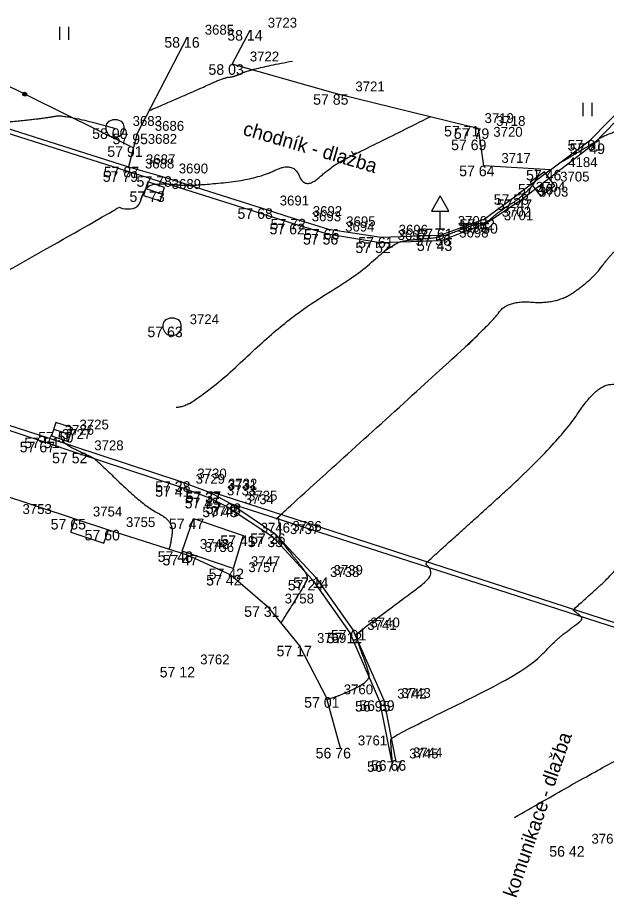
# Model space of a CAD drawing. Extents: x -704017 to -701500, y -1008977 to -1008450.
# Drawn here: x -701938.17 to -701921.44, y -1008877.1 to -1008852.12 of the extents above; entities that cross this region are included whole.
import ezdxf

# ---------------------------------------------------------------- set-up
doc = ezdxf.new("R2010")
doc.units = 0
for name, color, linetype in [('Z_body', 7, 'Continuous'), ('Z_body_cisla', 7, 'Continuous'), ('Z_body_vysky', 7, 'Continuous'), ('Z_chodnik', 7, 'Continuous'), ('Z_dopravni_znaceni', 7, 'Continuous'), ('Z_komunikace', 7, 'Continuous'), ('Z_obruby', 7, 'Continuous'), ('Z_popis', 7, 'Continuous'), ('Z_rozhrani_ploch', 7, 'Continuous'), ('Z_site_znaky_kanalizace', 7, 'Continuous'), ('Z_site_znaky_nerozlisene', 7, 'Continuous'), ('Z_site_znaky_pilire', 7, 'Continuous'), ('Z_vrstevnice_hlavni', 7, 'Continuous'), ('Z_vrstevnice_vedlejsi', 7, 'Continuous'), ('Z_zabradli', 7, 'Continuous')]:
    doc.layers.add(name, color=color, linetype=linetype)

# ---------------------------------------------------------------- blocks, each defined once
blk = doc.blocks.new('POINT_DISPLAY')
blk.add_line((0, 0), (0, 0))
blk = doc.blocks.new('Z530')
for p, q in [((-0.05, 0.03), (-0.03, 0.05)), ((-0.05, -0.03), (-0.05, 0.03)), ((-0.03, 0.05), (0.03, 0.05)), ((-0.03, -0.03), (-0.03, 0.03)), ((-0.03, 0.03), (0.03, 0.03)), ((-0.03, -0.03), (0.03, 0.03)), ((0.03, 0.05), (0.05, 0.03)), ((0.03, 0.03), (0.03, -0.03)), ((0.05, 0.03), (0.05, -0.03)), ((-0.03, -0.05), (-0.05, -0.03)), ((0.03, -0.03), (-0.03, -0.03)), ((0.03, -0.05), (-0.03, -0.05)), ((0.05, -0.03), (0.03, -0.05))]:
    blk.add_line(p, q)
blk = doc.blocks.new('Z306')
for p, q in [((-0.13, 0.17), (-0.13, -0.2)), ((0.13, 0.17), (0.13, -0.2))]:
    blk.add_line(p, q)
blk = doc.blocks.new('Z527')
for p, q in [((0, 0.93), (-0.25, 0.5)), ((0.25, 0.5), (0, 0.93)), ((-0.25, 0.5), (0.25, 0.5)), ((0, 0), (0, 0.5)), ((-0.13, 0), (0.13, 0))]:
    blk.add_line(p, q)
blk = doc.blocks.new('Z620')
for p, q in [((-0.17, 0.2), (-0.05, 0.25)), ((-0.05, 0.25), (0.05, 0.25)), ((0.05, 0.25), (0.17, 0.2)), ((-0.25, 0.05), (-0.23, 0.13)), ((-0.25, -0.05), (-0.25, 0.05)), ((-0.23, 0.13), (-0.17, 0.2)), ((0.17, 0.2), (0.23, 0.13)), ((0.23, 0.13), (0.25, 0.05)), ((0.25, 0.05), (0.25, -0.05)), ((-0.2, -0.17), (-0.25, -0.05)), ((-0.13, -0.23), (-0.2, -0.17)), ((-0.05, -0.25), (-0.13, -0.23)), ((0.13, -0.23), (0.05, -0.25)), ((0.2, -0.17), (0.13, -0.23)), ((0.25, -0.05), (0.2, -0.17)), ((0.05, -0.25), (-0.05, -0.25))]:
    blk.add_line(p, q)
blk = doc.blocks.new('Z38')
for p, q in [((0.25, 0.2), (-0.25, 0.2)), ((-0.25, 0.2), (-0.25, -0.2)), ((-0.25, 0), (0.25, 0)), ((0.25, -0.2), (0.25, 0.2)), ((-0.25, -0.2), (0.25, -0.2))]:
    blk.add_line(p, q)
blk = doc.blocks.new('Z608')
for p, q in [((0.25, 0.25), (-0.25, 0.25)), ((-0.25, 0.25), (-0.25, -0.25)), ((0.25, -0.25), (0.25, 0.25)), ((-0.25, -0.25), (0.25, -0.25))]:
    blk.add_line(p, q)

msp = doc.modelspace()

# ---------------------------------------------------------------- linework, layer by layer
at = {"layer": 'Z_chodnik'}
for p, q in [((-701932.07, -1008853.44), (-701931.56, -1008852.47)), ((-701933.35, -1008852.67), (-701934.77, -1008855.41)), ((-701929.07, -1008854.29), (-701932.07, -1008853.44)), ((-701925.4, -1008855.19), (-701929.07, -1008854.29)), ((-701925.07, -1008855.26), (-701925.4, -1008855.19)), ((-701934.77, -1008855.41), (-701935.02, -1008856.35)), ((-701924.92, -1008856.32), (-701925.07, -1008855.26)), ((-701923.02, -1008856.44), (-701924.92, -1008856.32)), ((-701939.67, -1008865.32), (-701936.53, -1008866.35)), ((-701935.59, -1008866.66), (-701933.35, -1008867.37)), ((-701933.35, -1008867.37), (-701932.11, -1008867.94)), ((-701932.11, -1008867.94), (-701931.08, -1008868.83)), ((-701931.08, -1008868.83), (-701930.16, -1008869.95)), ((-701930.16, -1008869.95), (-701929.4, -1008871.41)), ((-701929.4, -1008871.41), (-701929, -1008872.85))]:
    msp.add_line(p, q, dxfattribs=at)
at = {"layer": 'Z_komunikace'}
for p, q in [((-701943.96, -1008853.65), (-701935.05, -1008856.48)), ((-701921.78, -1008855.69), (-701920.35, -1008854.21)), ((-701923.85, -1008857.28), (-701921.78, -1008855.69)), ((-701935.05, -1008856.48), (-701930.31, -1008857.97)), ((-701924.85, -1008857.95), (-701923.85, -1008857.28)), ((-701930.31, -1008857.97), (-701929.36, -1008858.26)), ((-701926.12, -1008858.44), (-701924.85, -1008857.95)), ((-701929.36, -1008858.26), (-701927.87, -1008858.5)), ((-701927.87, -1008858.5), (-701926.12, -1008858.44)), ((-701947.08, -1008860.87), (-701937.33, -1008864.04)), ((-701937.33, -1008864.04), (-701933.56, -1008865.28)), ((-701933.56, -1008865.28), (-701932.7, -1008865.6)), ((-701932.7, -1008865.6), (-701932.12, -1008865.91)), ((-701932.12, -1008865.91), (-701930.86, -1008866.76)), ((-701930.86, -1008866.76), (-701929.69, -1008868.01)), ((-701929.69, -1008868.01), (-701928.64, -1008869.5)), ((-701928.64, -1008869.5), (-701927.76, -1008871.5)), ((-701927.76, -1008871.5), (-701927.43, -1008873.2))]:
    msp.add_line(p, q, dxfattribs=at)
at = {"layer": 'Z_obruby'}
for p, q in [((-701943.95, -1008853.53), (-701935.02, -1008856.35)), ((-701921.89, -1008855.59), (-701920.44, -1008854.11)), ((-701923.02, -1008856.44), (-701921.89, -1008855.59)), ((-701935.02, -1008856.35), (-701934.09, -1008856.62)), ((-701923.02, -1008856.44), (-701923.94, -1008857.13)), ((-701934.09, -1008856.62), (-701931.22, -1008857.53)), ((-701924.91, -1008857.84), (-701923.94, -1008857.13)), ((-701931.22, -1008857.53), (-701930.28, -1008857.83)), ((-701930.28, -1008857.83), (-701929.33, -1008858.12)), ((-701926.16, -1008858.29), (-701924.91, -1008857.84)), ((-701929.33, -1008858.12), (-701927.84, -1008858.35)), ((-701927.84, -1008858.35), (-701926.16, -1008858.29)), ((-701947.11, -1008861.01), (-701937.41, -1008864.16)), ((-701937.41, -1008864.16), (-701936.49, -1008864.47)), ((-701936.49, -1008864.47), (-701933.61, -1008865.42)), ((-701933.61, -1008865.42), (-701932.72, -1008865.75)), ((-701932.72, -1008865.75), (-701932.22, -1008866)), ((-701932.12, -1008865.91), (-701919.73, -1008869.9)), ((-701932.22, -1008866), (-701930.93, -1008866.85)), ((-701930.93, -1008866.85), (-701929.79, -1008868.08)), ((-701929.79, -1008868.08), (-701928.73, -1008869.58)), ((-701928.73, -1008869.58), (-701927.88, -1008871.52)), ((-701927.88, -1008871.52), (-701927.54, -1008873.23))]:
    msp.add_line(p, q, dxfattribs=at)
at = {"layer": 'Z_rozhrani_ploch'}
for p, q in [((-701932.7, -1008865.6), (-701932.69, -1008865.57)), ((-701932.69, -1008865.57), (-701919.7, -1008869.78)), ((-701933.49, -1008867.27), (-701933.17, -1008866.34)), ((-701933.17, -1008866.34), (-701931.76, -1008866.82)), ((-701931.76, -1008866.82), (-701932.04, -1008867.76)), ((-701932.04, -1008867.76), (-701933.49, -1008867.27))]:
    msp.add_line(p, q, dxfattribs=at)
at = {"layer": 'Z_site_znaky_pilire'}
for p, q in [((-701936.66, -1008866.73), (-701936.53, -1008866.35)), ((-701936.53, -1008866.35), (-701935.59, -1008866.66)), ((-701936.66, -1008866.73), (-701935.72, -1008867.04)), ((-701935.72, -1008867.04), (-701935.59, -1008866.66))]:
    msp.add_line(p, q, dxfattribs=at)
at = {"layer": 'Z_vrstevnice_hlavni'}
for points in [[(-701934.432, -1008854.758), (-701933.083, -1008854.179), (-701932.312, -1008853.822), (-701931.997, -1008853.791), (-701931.57, -1008853.582), (-701930.358, -1008853.349)], [(-701945.592, -1008863.551), (-701946.128, -1008863.237), (-701946.266, -1008862.499), (-701945.975, -1008861.49), (-701945.618, -1008861.495), (-701947.096, -1008860.945), (-701948.347, -1008860.477), (-701948.64, -1008860.368), (-701948.442, -1008859.978), (-701945.06, -1008857.48), (-701941.732, -1008854.358), (-701940.831, -1008854.595), (-701938.89, -1008855.128), (-701937.364, -1008854.968), (-701936.816, -1008854.858), (-701935.4, -1008855.26)], [(-701929.384, -1008871.468), (-701929.147, -1008871.428), (-701928.13, -1008870.949), (-701928.224, -1008870.582), (-701928.567, -1008869.667), (-701928.417, -1008869.51), (-701927.059, -1008868.509), (-701926.408, -1008868.016), (-701926.441, -1008867.739), (-701926.581, -1008867.636), (-701926.528, -1008867.567), (-701922.834, -1008864.245), (-701921.678, -1008862.488), (-701920.805, -1008862.562), (-701918.789, -1008861.094), (-701918.628, -1008860.876), (-701918.502, -1008860.743), (-701916.364, -1008860.27), (-701913.542, -1008859.552), (-701909.143, -1008858.871), (-701908.959, -1008859.239), (-701908.739, -1008859.67)]]:
    msp.add_open_spline(points, degree=2, dxfattribs=at)
at = {"layer": 'Z_vrstevnice_vedlejsi'}
for points in [[(-701939.935, -1008865.801), (-701939.67, -1008865.32), (-701939.638, -1008863.511), (-701939.4, -1008863.514), (-701940.385, -1008863.148), (-701942.901, -1008862.229), (-701944.263, -1008861.578), (-701943.736, -1008861.425), (-701941.116, -1008860.827), (-701935.376, -1008857.56), (-701935.307, -1008857.501), (-701934.732, -1008857.583), (-701934.543, -1008856.86), (-701933.935, -1008856.831), (-701933.657, -1008856.862), (-701933.229, -1008856.893), (-701931.39, -1008856.712), (-701930.335, -1008856.196), (-701930.001, -1008857.013), (-701929.207, -1008856.306), (-701928.557, -1008855.982), (-701926.449, -1008854.933)], [(-701922.719, -1008856.213), (-701921.789, -1008855.682), (-701921.576, -1008855.479), (-701919.806, -1008854.852), (-701914.596, -1008855.016), (-701911.759, -1008854.81), (-701909.67, -1008854.946), (-701909.529, -1008855.634), (-701909.489, -1008855.736)], [(-701933.666, -1008863.173), (-701933.235, -1008863.23), (-701930.412, -1008860.568), (-701928.513, -1008859.443), (-701927.481, -1008858.487), (-701926.789, -1008858.405), (-701926.142, -1008858.359), (-701925.179, -1008857.973), (-701924.85, -1008857.95), (-701924.486, -1008857.616), (-701923.875, -1008857.239), (-701923.327, -1008856.67), (-701923.442, -1008856.413)], [(-701930.686, -1008869.31), (-701929.974, -1008868.187), (-701929.894, -1008867.968), (-701930.34, -1008867.402), (-701930.762, -1008866.864), (-701930.689, -1008866.808), (-701930.743, -1008866.353), (-701930.777, -1008866.328), (-701930.692, -1008866.218), (-701924.744, -1008860.87), (-701924.261, -1008860.135), (-701922.828, -1008860.256), (-701921.82, -1008859.522), (-701921.406, -1008858.963), (-701921.082, -1008858.622), (-701919.186, -1008858.202), (-701918.366, -1008857.82), (-701917.54, -1008857.528), (-701915.507, -1008857.591), (-701912.256, -1008857.356), (-701909.528, -1008856.936), (-701909.437, -1008857.276), (-701909.288, -1008857.857)], [(-701927.52, -1008873.225), (-701927.57, -1008872.679), (-701927.559, -1008872.535), (-701923.745, -1008870.7), (-701922.849, -1008869.76), (-701922.361, -1008869.401), (-701922.127, -1008869.224), (-701922.139, -1008869.124), (-701922.385, -1008868.943), (-701922.365, -1008868.916), (-701920.923, -1008867.62), (-701919.096, -1008864.842), (-701918.783, -1008864.869), (-701917.163, -1008863.689), (-701913.471, -1008861.999), (-701908.42, -1008860.728), (-701908.175, -1008861.067), (-701907.823, -1008861.542), (-701907.772, -1008861.578), (-701907.533, -1008861.625), (-701907.143, -1008861.804), (-701904.869, -1008862.97)], [(-701924.05, -1008874.827), (-701921.253, -1008873.223), (-701918.793, -1008871.976), (-701918.496, -1008871.367), (-701918.18, -1008870.937), (-701917.929, -1008870.711), (-701917.846, -1008870.572), (-701917.851, -1008870.509), (-701918.117, -1008870.313), (-701918.17, -1008870.274), (-701918.383, -1008869.883), (-701918.333, -1008869.766), (-701915.932, -1008866.77), (-701912.64, -1008864.927), (-701907.353, -1008862.543), (-701907.084, -1008862.839), (-701906.609, -1008863.386), (-701906.531, -1008863.461), (-701906.37, -1008863.388), (-701906.181, -1008863.374), (-701905.303, -1008863.693), (-701903.572, -1008864.529), (-701902.002, -1008864.908)], [(-701936.91, -1008863.88), (-701937.04, -1008864.135), (-701936.071, -1008864.586), (-701935.966, -1008864.643), (-701934.548, -1008866.007), (-701933.728, -1008866.414), (-701933.84, -1008867.168), (-701933.867, -1008867.206)]]:
    msp.add_open_spline(points, degree=2, dxfattribs=at)
at = {"layer": 'Z_zabradli'}
msp.add_line((-701941.33, -1008852.63), (-701934.97, -1008855.77), dxfattribs=at)

# ---------------------------------------------------------------- block references
at = {"layer": 'Z_body'}
for p in [(-701931.56, -1008852.47), (-701933.35, -1008852.67), (-701932.07, -1008853.44), (-701929.07, -1008854.29), (-701925.4, -1008855.19), (-701935.4, -1008855.26), (-701934.77, -1008855.41), (-701925.07, -1008855.26), (-701925.15, -1008855.58), (-701921.89, -1008855.59), (-701921.78, -1008855.69), (-701934.97, -1008855.77), (-701935.05, -1008856.48), (-701935.02, -1008856.35), (-701924.92, -1008856.32), (-701923.02, -1008856.44), (-701934.09, -1008856.62), (-701923.25, -1008856.84), (-701934.29, -1008857.05), (-701923.94, -1008857.13), (-701923.85, -1008857.28), (-701931.22, -1008857.53), (-701930.31, -1008857.97), (-701930.28, -1008857.83), (-701924.91, -1008857.84), (-701924.85, -1008857.95), (-701929.33, -1008858.12), (-701926.16, -1008858.11), (-701929.36, -1008858.26), (-701927.87, -1008858.5), (-701927.84, -1008858.35), (-701926.16, -1008858.29), (-701926.12, -1008858.44), (-701933.78, -1008860.89), (-701936.91, -1008863.88), (-701937.41, -1008864.16), (-701937.33, -1008864.04), (-701936.49, -1008864.47), (-701933.61, -1008865.42), (-701933.56, -1008865.28), (-701932.7, -1008865.6), (-701932.69, -1008865.57), (-701932.72, -1008865.75), (-701932.12, -1008865.91), (-701932.22, -1008866), (-701936.53, -1008866.35), (-701933.17, -1008866.34), (-701935.59, -1008866.66), (-701931.76, -1008866.82), (-701930.93, -1008866.85), (-701930.86, -1008866.76), (-701933.49, -1008867.27), (-701933.35, -1008867.37), (-701932.11, -1008867.94), (-701932.04, -1008867.76), (-701929.79, -1008868.08), (-701929.69, -1008868.01), (-701931.08, -1008868.83), (-701928.73, -1008869.58), (-701928.64, -1008869.5), (-701930.16, -1008869.95), (-701933.48, -1008870.55), (-701929.4, -1008871.41), (-701927.88, -1008871.52), (-701927.76, -1008871.5), (-701929, -1008872.85), (-701927.54, -1008873.23), (-701927.43, -1008873.2), (-701922.36, -1008875.64)]:
    msp.add_blockref('POINT_DISPLAY', p, dxfattribs=at)
at = {"layer": 'Z_dopravni_znaceni'}
msp.add_blockref('Z527', (-701926.16, -1008858.11), dxfattribs=at)
at = {"layer": 'Z_popis'}
for p in [(-701936.85, -1008852.55), (-701921.98, -1008854.71)]:
    msp.add_blockref('Z306', p, dxfattribs=at)
at = {"layer": 'Z_site_znaky_kanalizace'}
for p in [(-701935.4, -1008855.26), (-701933.78, -1008860.89)]:
    msp.add_blockref('Z620', p, dxfattribs=at)
at = {"layer": 'Z_site_znaky_kanalizace', "rotation": -18.000000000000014}
for p in [(-701934.29, -1008857.05), (-701936.91, -1008863.88)]:
    msp.add_blockref('Z38', p, dxfattribs=at)
at = {"layer": 'Z_site_znaky_nerozlisene', "rotation": 36}
msp.add_blockref('Z608', (-701923.25, -1008856.84), dxfattribs=at)
at = {"layer": 'Z_zabradli', "rotation": -26.300000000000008}
msp.add_blockref('Z530', (-701937.97, -1008854.29), dxfattribs=at)

# ---------------------------------------------------------------- texts
at = {"layer": 'Z_body_cisla'}
for s, p in [('3723', (-701931.06, -1008852.4)), ('3685', (-701932.85, -1008852.6)), ('3722', (-701931.57, -1008853.36)), ('3721', (-701928.57, -1008854.21)), ('3683', (-701934.9, -1008855.19)), ('3719', (-701924.9, -1008855.11)), ('3718', (-701924.57, -1008855.19)), ('3686', (-701934.27, -1008855.33)), ('3720', (-701924.65, -1008855.5)), ('3682', (-701934.47, -1008855.7)), ('3687', (-701934.52, -1008856.28)), ('3717', (-701924.42, -1008856.24)), ('3688', (-701934.55, -1008856.4)), ('4184', (-701922.52, -1008856.36)), ('3690', (-701933.59, -1008856.54)), ('3705', (-701922.75, -1008856.77)), ('3689', (-701933.79, -1008856.98)), ('3704', (-701923.44, -1008857.06)), ('3703', (-701923.35, -1008857.2)), ('3691', (-701930.72, -1008857.45)), ('3692', (-701929.78, -1008857.75)), ('3702', (-701924.41, -1008857.77)), ('3693', (-701929.81, -1008857.9)), ('3700', (-701925.66, -1008858.03)), ('3701', (-701924.35, -1008857.87)), ('3694', (-701928.86, -1008858.19)), ('3695', (-701928.83, -1008858.04)), ('3696', (-701927.34, -1008858.28)), ('3699', (-701925.66, -1008858.21)), ('3697', (-701927.37, -1008858.43)), ('3698', (-701925.62, -1008858.36)), ('3724', (-701933.28, -1008860.82)), ('3726', (-701936.83, -1008863.96)), ('3725', (-701936.41, -1008863.81)), ('3727', (-701936.91, -1008864.08)), ('3728', (-701935.99, -1008864.4)), ('3730', (-701933.06, -1008865.2)), ('3729', (-701933.11, -1008865.35)), ('3732', (-701932.19, -1008865.49)), ('3733', (-701932.22, -1008865.68)), ('3731', (-701932.2, -1008865.53)), ('3734', (-701931.72, -1008865.93)), ('3735', (-701931.62, -1008865.83)), ('3753', (-701938.03, -1008866.21)), ('3749', (-701932.67, -1008866.27)), ('3754', (-701936.03, -1008866.28)), ('3755', (-701935.09, -1008866.58)), ('3746', (-701931.26, -1008866.74)), ('3736', (-701930.36, -1008866.69)), ('3737', (-701930.43, -1008866.78)), ('3748', (-701932.99, -1008867.2)), ('3756', (-701932.85, -1008867.29)), ('3747', (-701931.54, -1008867.69)), ('3757', (-701931.61, -1008867.86)), ('3738', (-701929.29, -1008868)), ('3739', (-701929.19, -1008867.94)), ('3758', (-701930.58, -1008868.75)), ('3741', (-701928.23, -1008869.5)), ('3740', (-701928.14, -1008869.43)), ('3759', (-701929.66, -1008869.87)), ('3762', (-701932.98, -1008870.48)), ('3760', (-701928.9, -1008871.33)), ('3742', (-701927.38, -1008871.45)), ('3743', (-701927.26, -1008871.43)), ('3761', (-701928.5, -1008872.78)), ('3745', (-701927.04, -1008873.15)), ('3744', (-701926.93, -1008873.12)), ('3763', (-701921.86, -1008875.57))]:
    msp.add_text(s, height=0.28, dxfattribs=at).set_placement(p)
at = {"layer": 'Z_body_vysky'}
for s, p in [('58 14', (-701932.21, -1008852.77)), ('58 16', (-701934, -1008852.97)), ('58 03', (-701932.745, -1008853.74)), ('57 85', (-701929.77, -1008854.59)), ('57 71', (-701926.05, -1008855.49)), ('58 00', (-701936.05, -1008855.56)), ('57 95', (-701935.47, -1008855.71)), ('57 79', (-701925.77, -1008855.56)), ('57 69', (-701925.85, -1008855.88)), ('57 61', (-701922.54, -1008855.89)), ('57 49', (-701922.48, -1008855.99)), ('57 91', (-701935.62, -1008856.07)), ('57 79', (-701935.75, -1008856.78)), ('57 87', (-701935.72, -1008856.65)), ('57 64', (-701925.62, -1008856.62)), ('57 46', (-701923.72, -1008856.74)), ('57 78', (-701934.79, -1008856.92)), ('57 46', (-701923.95, -1008857.14)), ('57 73', (-701934.99, -1008857.35)), ('57 58', (-701924.64, -1008857.43)), ('57 47', (-701924.55, -1008857.58)), ('57 68', (-701931.92, -1008857.83)), ('57 62', (-701931.01, -1008858.27)), ('57 72', (-701930.98, -1008858.13)), ('57 52', (-701925.61, -1008858.14)), ('57 50', (-701925.525, -1008858.25)), ('57 66', (-701930.03, -1008858.42)), ('57 61', (-701926.81, -1008858.41)), ('57 56', (-701930.06, -1008858.56)), ('57 52', (-701928.57, -1008858.8)), ('57 61', (-701928.49, -1008858.65)), ('57 56', (-701926.86, -1008858.59)), ('57 43', (-701926.82, -1008858.74)), ('57 63', (-701934.48, -1008861.19)), ('57 50', (-701937.585, -1008864.18)), ('57 67', (-701938.11, -1008864.46)), ('57 51', (-701937.98, -1008864.34)), ('57 52', (-701937.19, -1008864.77)), ('57 38', (-701934.26, -1008865.58)), ('57 41', (-701934.26, -1008865.72)), ('57 37', (-701933.4, -1008865.9)), ('57 37', (-701933.39, -1008865.87)), ('57 45', (-701933.42, -1008866.05)), ('57 33', (-701932.82, -1008866.21)), ('57 43', (-701932.92, -1008866.3)), ('57 65', (-701937.23, -1008866.65)), ('57 47', (-701933.87, -1008866.64)), ('57 60', (-701936.265, -1008866.96)), ('57 41', (-701932.41, -1008867.12)), ('57 35', (-701931.63, -1008867.15)), ('57 26', (-701931.56, -1008867.06)), ('57 48', (-701934.19, -1008867.57)), ('57 47', (-701934.05, -1008867.67)), ('57 42', (-701932.81, -1008868.24)), ('57 42', (-701932.74, -1008868.06)), ('57 24', (-701930.49, -1008868.38)), ('57 14', (-701930.34, -1008868.31)), ('57 31', (-701931.73, -1008869.13)), ('57 12', (-701929.38, -1008869.88)), ('57 01', (-701929.265, -1008869.8)), ('57 17', (-701930.81, -1008870.25)), ('57 12', (-701934.13, -1008870.85)), ('57 01', (-701930.025, -1008871.71)), ('56 95', (-701928.58, -1008871.82)), ('56 89', (-701928.46, -1008871.8)), ('56 76', (-701929.7, -1008873.15)), ('56 77', (-701928.24, -1008873.53)), ('56 66', (-701928.13, -1008873.5)), ('56 42', (-701923.06, -1008875.94))]:
    msp.add_text(s, height=0.3, dxfattribs=at).set_placement(p)
at = {"layer": 'Z_popis'}
for s, rotation, p in [('chodník - dlažba', 343.8, (-701931.79, -1008855.44)), ('komunikace - dlažba', 71.1, (-701924, -1008877.13))]:
    msp.add_text(s, height=0.4, rotation=rotation, dxfattribs=at).set_placement(p)

doc.saveas('drawing.dxf')
